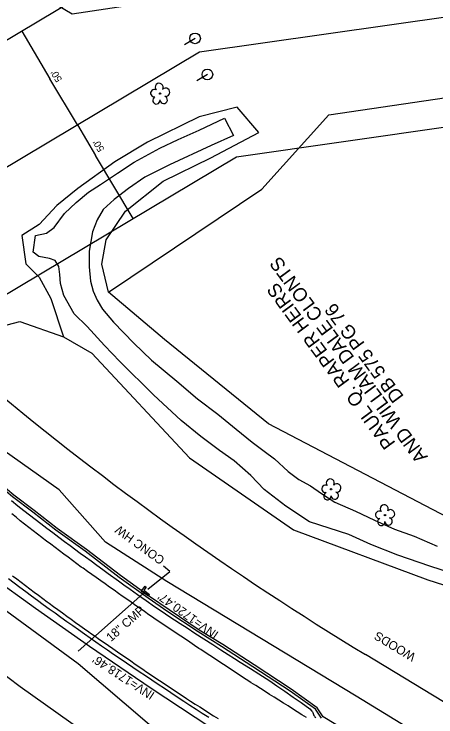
# Model space of a CAD drawing. Extents: x 472260 to 482161, y 489063 to 507124.
# Drawn here: x 474774.9 to 474968.4, y 503037.5 to 503359.8 of the extents above; entities that cross this region are included whole.
import ezdxf

# ---------------------------------------------------------------- set-up
doc = ezdxf.new("R2010")
doc.units = 0
for name, color, linetype in [('CTL Primary Horizontal and Vertical CELL', 7, 'Continuous'), ('Exist Structure Minor Drop Inlet Cogo Elevation', 7, 'Continuous'), ('Exist Structure Minor Pipes CMP 15 Inch Cogo Comment', 7, 'Continuous'), ('Exist Structure Minor Pipes CMP 30 Inch', 7, 'Continuous'), ('Exist Structure Minor Pipes CMP 30 Inch Cogo Number', 7, 'Continuous'), ('Prop Drainage Structure Catch Basin Convert From Junction Box Label', 7, 'Continuous'), ('Prop Drainage Structure Drop Inlet Grate 2 Narrow Slots and Sag Grates 840 24 CELL', 7, 'Continuous'), ('Prop Drainage Structure Drop Inlet Grate 2 Wide Slots and Flat Grates 840 20 Label', 7, 'Continuous'), ('Prop Drainage Structure Pipe RCP 18in Class III', 7, 'Continuous'), ('Prop Drainage Structure Pipe RCP 66in Class III', 7, 'Continuous'), ('Prop Drainage Structure Pipe RCP 66in Class IV', 7, 'Continuous'), ('Prop Drainage Structure Pipe RCP 66in Class IV Label', 7, 'Continuous'), ('Prop Drainage Structure Pipe Stub Out CELL', 7, 'Continuous'), ('Prop Drainage Structure Pipe Welded Steel 66in Label', 7, 'Continuous'), ('Prop Drainage Structure Pipe Welded Steel 72in Label', 7, 'Continuous'), ('Prop Drainage Structure Plot Symbol 50 Scale', 7, 'Continuous'), ('Prop Drainage Structure Plot Symbol 50 Scale CELL', 7, 'Continuous'), ('Prop Drainage Structure Tops and Inverts LABEL', 7, 'Continuous'), ('Prop Erosion Rip Rap Pad at Outlet Label', 7, 'Continuous'), ('Prop NEU Channel Block Detail Label', 7, 'Continuous'), ('Scratch_Level_7', 7, 'Continuous')]:
    doc.layers.add(name, color=color, linetype=linetype)

msp = doc.modelspace()

# ---------------------------------------------------------------- linework, layer by layer
at = {"layer": 'CTL Primary Horizontal and Vertical CELL'}
msp.add_lwpolyline([(474836.24, 503096.13), (474846.29, 503104.14), (474843.46, 503106.58)], dxfattribs=at)
at = {"layer": 'Exist Structure Minor Drop Inlet Cogo Elevation'}
msp.add_line((475124.55, 502951.89), (474936.11, 503066.11), dxfattribs=at)
for radius in [1400.6, 1500.6]:
    msp.add_arc((475662.14, 504263.85), radius, 230.08898, 238.77708, dxfattribs=at)
at = {"layer": 'Exist Structure Minor Pipes CMP 15 Inch Cogo Comment'}
for p, q in [((474778.42, 503351.92), (474791.38, 503330.19)), ((474804.03, 503308.97), (474791.38, 503330.19)), ((474804.01, 503308.96), (474812.32, 503295.01)), ((474829.61, 503266.01), (474812.32, 503295.01))]:
    msp.add_line(p, q, dxfattribs=at)
at = {"layer": 'Exist Structure Minor Pipes CMP 30 Inch Cogo Number'}
for p, q in [((474842.93, 503390.38), (474668.43, 503286.34)), ((475192.3, 503389.75), (474859.92, 503342.29)), ((474859.92, 503342.29), (474446.51, 503095.81)), ((475199.37, 503340.25), (474876.91, 503294.21)), ((474876.91, 503294.21), (474738.37, 503211.61))]:
    msp.add_line(p, q, dxfattribs=at)
at = {"layer": 'Prop Drainage Structure Catch Basin Convert From Junction Box Label'}
for points in [[(474915.95, 503036.89), (474913.2, 503041.05), (474901.48, 503049.39), (474884.46, 503060.51), (474870.11, 503069.82), (474859.3, 503076.51), (474845.49, 503085.77), (474836.39, 503091.91), (474823.18, 503101.51), (474807.46, 503113.53), (474794.14, 503123.14), (474783.55, 503131.38), (474774.23, 503138.46), (474765.37, 503145.71), (474753.68, 503155.22), (474743.84, 503163.7), (474735.69, 503171.14), (474718.8, 503185.78), (474706.51, 503197), (474690.57, 503213.06), (474674.13, 503230.44)], [(474932.55, 503027.86), (474916.66, 503037.63), (474913.93, 503041.76), (474902.04, 503050.22), (474885.01, 503061.35), (474870.64, 503070.66), (474859.84, 503077.35), (474846.05, 503086.6), (474836.96, 503092.73), (474823.78, 503102.31), (474808.06, 503114.33), (474794.74, 503123.94), (474784.16, 503132.18), (474774.85, 503139.25), (474766, 503146.49), (474754.32, 503155.99), (474744.5, 503164.45), (474736.36, 503171.89), (474719.46, 503186.52), (474707.2, 503197.72), (474691.28, 503213.75), (474674.86, 503231.13)]]:
    msp.add_lwpolyline(points, dxfattribs=at)
at = {"layer": 'Prop Drainage Structure Drop Inlet Grate 2 Narrow Slots and Sag Grates 840 24 CELL'}
for points in [[(474908.97, 503037.21), (474906.86, 503038.54), (474904.76, 503039.87), (474902.65, 503041.21), (474900.55, 503042.54), (474898.44, 503043.87), (474896.34, 503045.21), (474894.24, 503046.54), (474892.13, 503047.87), (474890.03, 503049.21), (474887.92, 503050.54), (474885.82, 503051.87), (474883.72, 503053.21), (474883.45, 503053.37), (474881.37, 503054.74), (474879.29, 503056.1), (474877.2, 503057.47), (474875.12, 503058.84), (474873.04, 503060.2), (474870.95, 503061.57), (474868.87, 503062.93), (474866.79, 503064.3), (474864.7, 503065.66), (474862.62, 503067.03), (474860.54, 503068.4), (474859.67, 503068.96), (474857.6, 503070.35), (474855.54, 503071.74), (474853.47, 503073.13), (474851.4, 503074.52), (474849.33, 503075.91), (474847.26, 503077.31), (474845.19, 503078.7), (474843.13, 503080.09), (474841.06, 503081.48), (474838.99, 503082.87), (474838.82, 503082.98), (474836.78, 503084.4), (474834.73, 503085.83), (474832.69, 503087.25), (474830.65, 503088.68), (474828.6, 503090.1), (474826.56, 503091.53), (474824.51, 503092.95), (474822.79, 503094.16), (474820.76, 503095.6), (474818.73, 503097.05), (474816.7, 503098.49), (474814.67, 503099.93), (474812.64, 503101.38), (474810.61, 503102.82), (474808.58, 503104.27), (474806.54, 503105.71), (474805.76, 503106.27), (474803.77, 503107.76), (474801.77, 503109.25), (474799.77, 503110.74), (474797.77, 503112.23), (474795.78, 503113.72), (474793.78, 503115.21), (474791.78, 503116.7), (474789.78, 503118.19), (474787.78, 503119.68), (474787.59, 503119.82), (474785.63, 503121.36), (474783.67, 503122.9), (474781.71, 503124.44), (474779.75, 503125.97), (474777.78, 503127.51), (474775.82, 503129.05), (474773.86, 503130.58)], [(474774.19, 503102.28), (474776.18, 503100.78), (474778.17, 503099.28), (474780.16, 503097.78), (474782.15, 503096.28), (474784.14, 503094.78), (474786.14, 503093.28), (474788.13, 503091.78), (474790.12, 503090.28), (474790.99, 503089.63), (474793.02, 503088.17), (474795.04, 503086.71), (474797.06, 503085.25), (474799.08, 503083.8), (474801.11, 503082.34), (474803.13, 503080.88), (474805.15, 503079.43), (474807.17, 503077.97), (474809.19, 503076.51), (474810.01, 503075.92), (474812.06, 503074.51), (474814.12, 503073.09), (474816.17, 503071.68), (474818.22, 503070.26), (474820.27, 503068.85), (474822.32, 503067.43), (474824.37, 503066.02), (474826.43, 503064.6), (474828.48, 503063.19), (474830.53, 503061.77), (474832.58, 503060.36), (474834.63, 503058.94), (474835.4, 503058.42), (474837.47, 503057.04), (474839.54, 503055.65), (474841.62, 503054.27), (474843.69, 503052.89), (474845.77, 503051.51), (474847.84, 503050.12), (474849.91, 503048.74), (474851.99, 503047.36), (474854.06, 503045.98), (474855.87, 503044.77), (474857.97, 503043.43), (474860.07, 503042.09), (474862.18, 503040.75), (474864.28, 503039.41), (474866.38, 503038.07), (474868.48, 503036.73)]]:
    msp.add_lwpolyline(points, dxfattribs=at)
at = {"layer": 'Prop Drainage Structure Drop Inlet Grate 2 Wide Slots and Flat Grates 840 20 Label'}
for p, q in [((474841.87, 503323.36), (474841.87, 503323.36)), ((474920.33, 503141.91), (474920.33, 503141.91)), ((474945.04, 503130.08), (474945.04, 503130.08))]:
    msp.add_line(p, q, dxfattribs=at)
for centre in [(474841.87, 503323.36), (474920.33, 503141.91), (474945.04, 503130.08)]:
    msp.add_circle(centre, 0.326, dxfattribs=at)
for centre, radius, start, end in [((474841.49, 503326.23), 1.86, 330.1651, 219.7134), ((474839.26, 503323.51), 1.73, 62.6636, 279.3457), ((474844.42, 503323.95), 1.9, 257.1011, 134.1999), ((474840.17, 503320.24), 1.69, 111.5671, 6.231), ((474843.54, 503320.46), 1.7, 181.2822, 74.56), ((474919.95, 503144.79), 1.86, 330.1651, 219.7134), ((474917.73, 503142.07), 1.73, 62.6636, 279.3457), ((474922.88, 503142.5), 1.9, 257.1011, 134.1999), ((474918.63, 503138.79), 1.69, 111.5671, 6.231), ((474922.01, 503139.01), 1.7, 181.2822, 74.56), ((474944.66, 503132.95), 1.86, 330.1651, 219.7134), ((474942.44, 503130.23), 1.73, 62.6636, 279.3457), ((474947.59, 503130.67), 1.9, 257.1011, 134.1999), ((474943.34, 503126.96), 1.69, 111.5671, 6.231), ((474946.72, 503127.18), 1.7, 181.2822, 74.56)]:
    msp.add_arc(centre, radius, start, end, dxfattribs=at)
at = {"layer": 'Prop Drainage Structure Pipe RCP 18in Class III'}
msp.add_lwpolyline([(474975.52, 503103.38), (474965.59, 503106.63), (474950.95, 503111.75), (474938.58, 503116.56), (474928.51, 503121.22), (474910.45, 503126.93), (474899.61, 503134.1), (474889.66, 503141.85), (474883.57, 503148.24), (474875.85, 503154.91), (474869.18, 503159.63), (474860.58, 503166.07), (474851.6, 503173.42), (474838.93, 503185.19), (474823.4, 503200.56), (474816.32, 503207.87), (474808.48, 503216.62), (474802.43, 503222.37), (474797.67, 503230.8), (474796.25, 503236.31), (474795.97, 503240.45), (474795.5, 503244.08), (474793.7, 503246.75), (474791.14, 503247.7), (474786.22, 503248.65), (474783.71, 503250.57), (474784.79, 503258.31), (474789.77, 503259.35), (474793.33, 503261.93), (474798.07, 503268.34), (474803.47, 503273.46), (474809.03, 503278.19), (474814.55, 503281.69), (474822.36, 503286.84), (474830.05, 503291.85), (474841.7, 503298.39), (474850.25, 503302.35), (474859.84, 503306.51), (474871.36, 503312.1), (474875.54, 503304.21), (474865.38, 503299.53), (474846.16, 503290.73), (474834.95, 503285.05), (474827.33, 503279.81), (474820.82, 503274.86), (474815.81, 503270.24), (474813.1, 503265.46), (474810.9, 503260.03), (474809.39, 503251.17), (474809.41, 503243.85), (474810.02, 503237.27), (474811.17, 503232.69), (474812.99, 503228.69), (474815.42, 503224.57), (474820.52, 503218.48), (474829.85, 503208.9), (474837.9, 503201.07), (474849.52, 503191.46), (474859, 503183.38), (474868.36, 503176.31), (474876.8, 503169.44), (474884.06, 503163.58), (474889.68, 503159.41), (474894.3, 503155.81), (474900.61, 503150.08), (474905.57, 503146.46), (474910.84, 503143.5), (474915.87, 503139.99), (474922.06, 503136.01), (474931.46, 503131.92), (474940.24, 503127.74), (474949.36, 503123.55), (474958.4, 503120.46), (474969.01, 503115.79)], dxfattribs=at)
at = {"layer": 'Prop Drainage Structure Pipe RCP 66in Class IV'}
msp.add_line((474835.38, 503095.22), (474804.34, 503067.71), dxfattribs=at)
at = {"layer": 'Prop Drainage Structure Pipe Stub Out CELL'}
for points in [[(474773.76, 503136.74), (474776.71, 503134.38), (474779.46, 503132.2), (474782.03, 503130.18), (474784.54, 503128.22), (474787.16, 503126.21), (474789.87, 503124.14), (474792.69, 503122.02), (474795.47, 503119.93), (474798.11, 503117.96), (474800.6, 503116.11), (474805.27, 503112.67), (474807.71, 503110.89), (474810.27, 503109.03), (474812.94, 503107.1), (474815.6, 503105.17), (474818.12, 503103.33), (474822.78, 503099.91), (474825.22, 503098.13), (474828.15, 503096.03), (474831.56, 503093.63), (474835.46, 503090.91), (474839.39, 503088.2), (474842.87, 503085.83), (474845.92, 503083.78), (474848.52, 503082.07), (474851.14, 503080.36), (474854.24, 503078.34), (474857.83, 503076), (474861.9, 503073.35), (474866.02, 503070.68), (474869.74, 503068.28), (474873.07, 503066.15), (474876.01, 503064.29), (474878.65, 503062.62), (474883.33, 503059.68), (474887.23, 503057.22), (474892.15, 503054.01), (474895.35, 503051.85), (474899.09, 503049.3), (474902.95, 503046.63), (474906.53, 503044.1), (474910.56, 503041.19), (474911.55, 503040.15), (474911.67, 503039.99), (474911.79, 503039.79), (474911.91, 503039.56), (474912.43, 503038.16), (474912.53, 503037.98), (474912.66, 503037.8), (474912.81, 503037.63), (474913.27, 503037.22)], [(474864.19, 503037.2), (474861.23, 503039.09), (474858.38, 503040.93), (474855.57, 503042.76), (474852.7, 503044.64), (474849.79, 503046.56), (474846.84, 503048.52), (474843.87, 503050.5), (474840.94, 503052.46), (474838.03, 503054.4), (474835.15, 503056.32), (474832.28, 503058.26), (474829.38, 503060.21), (474826.46, 503062.2), (474823.51, 503064.21), (474820.59, 503066.2), (474817.77, 503068.14), (474815.04, 503070.03), (474812.4, 503071.86), (474809.8, 503073.67), (474807.17, 503075.52), (474804.5, 503077.39), (474801.81, 503079.28), (474799.1, 503081.2), (474796.4, 503083.12), (474793.7, 503085.06), (474791.01, 503087.01), (474788.32, 503088.96), (474785.64, 503090.92), (474782.96, 503092.89), (474780.29, 503094.87), (474777.63, 503096.86), (474774.98, 503098.86), (474772.34, 503100.87)]]:
    msp.add_lwpolyline(points, dxfattribs=at)
at = {"layer": 'Prop Drainage Structure Plot Symbol 50 Scale'}
for p, q in [((474834.83, 503097.52), (474835.5, 503097.02)), ((474836.59, 503093.02), (474837.07, 503093.7))]:
    msp.add_line(p, q, dxfattribs=at)
for points in [[(474834.83, 503097.52), (474833.27, 503095.4), (474836.59, 503093.02)], [(474835.5, 503097.02), (474834.44, 503095.58), (474837.07, 503093.7)]]:
    msp.add_lwpolyline(points, dxfattribs=at)
at = {"layer": 'Prop Drainage Structure Plot Symbol 50 Scale CELL'}
msp.add_lwpolyline([(475115.79, 502880.86), (475093.81, 502894.53), (475063.36, 502912.74), (475035.88, 502929.45), (475010.91, 502944.41), (474990.4, 502956.68), (474968.08, 502970.09), (474943.75, 502984.87), (474916.99, 503000.7), (474891.57, 503015.94), (474864.64, 503032.77), (474837.82, 503050.6), (474809.48, 503069.89), (474784.69, 503087.26), (474764.25, 503101.88), (474737.05, 503123.11), (474718.63, 503138.15), (474703.33, 503150.95), (474689.31, 503162.58), (474683.03, 503166.54), (474677.9, 503167.41)], dxfattribs=at)
at = {"layer": 'Prop Drainage Structure Tops and Inverts LABEL'}
msp.add_lwpolyline([(474818.2, 503232.27), (474815.22, 503245.09), (474817.1, 503256.25), (474826.02, 503269.43), (474843.24, 503283.27), (474865.23, 503293.93), (474887.15, 503305.55), (474877.22, 503317.13), (474859.83, 503312.62), (474836.16, 503301.13), (474821.18, 503292.07), (474804.15, 503279.9), (474794.49, 503272), (474786.36, 503263.31), (474778.49, 503258.26), (474780.27, 503245.3), (474786.4, 503239.19), (474791.79, 503229.44), (474797.52, 503211.74)], dxfattribs=at)
at = {"layer": 'Prop Erosion Rip Rap Pad at Outlet Label'}
for points in [[(474826.03, 503363.43), (474801.5, 503359.77), (474779.61, 503372.89), (474751.89, 503352.19), (474718.75, 503317.67), (474664.37, 503272.8), (474657.63, 503273.56), (474655.3, 503274.92), (474621.17, 503316.29), (474582.13, 503382.19), (474557.68, 503427.09), (474553.06, 503442.52), (474567.39, 503479.54), (474553.83, 503508.83), (474557.7, 503516.31), (474598.96, 503578.51), (474595.47, 503623.36), (474569.88, 503626.18), (474569.75, 503604.61), (474555.47, 503601.48), (474547.44, 503629.91), (474546.56, 503674.1)], [(474919.29, 503313.6), (475026.13, 503329.3), (475058.66, 503328.08), (475110.92, 503340.9), (475190.85, 503340.54)], [(474818.2, 503232.27), (474888.55, 503279.47), (474919.29, 503313.6)], [(475230.74, 502956.28), (475224.23, 502981.44), (475190.08, 503060.84), (475160.08, 503099.98), (475118.98, 503131.59), (475068.87, 503108.51), (475065.61, 503115.38), (475072.91, 503165.78), (475056.48, 503173.08), (475038.73, 503140.56), (475015.88, 503136.4), (475017.52, 503123.45), (475039.78, 503110.89), (475040.49, 503102.56), (474994.31, 503118.33), (474891.59, 503171.92), (474843.84, 503210.58), (474818.2, 503232.27)], [(474721.03, 503201.76), (474726.93, 503205.62), (474777.53, 503218.87), (474797.52, 503211.74), (474810.54, 503204.36), (474855.4, 503156.33), (474903.01, 503123.3), (474964.67, 503100.45), (475028.79, 503079.9), (475066.1, 503057.4), (475087.57, 503072.04), (475116.81, 503080.55), (475154.47, 503055.63), (475189.77, 502995.25), (475190.23, 502942), (475172.13, 502894.97), (475041.75, 502979.75), (474931.86, 503047.04), (474844.91, 503099.63), (474816.91, 503117.63), (474795.66, 503141.63), (474739.17, 503181.62)], [(474354.5, 502983.1), (474442, 503033.81), (474460.64, 503063.21), (474526.65, 503108.74), (474569.79, 503099), (474581.67, 503118.47), (474547.74, 503149.58), (474556.25, 503181.9), (474605.73, 503164.93), (474640.58, 503166.06), (474649.51, 503170.76), (474681.2, 503160.59), (474705.38, 503134.48), (474804.29, 503062), (474857.11, 503016.88), (474925.62, 502977.53), (474991.52, 502942.46), (475059.64, 502896.69), (475094.38, 502883.41)]]:
    msp.add_lwpolyline(points, dxfattribs=at)
at = {"layer": 'Prop NEU Channel Block Detail Label'}
for p, q in [((474857.91, 503348.68), (474853.09, 503345.77)), ((474857.91, 503348.68), (474857.91, 503348.68)), ((474863.56, 503332.14), (474858.73, 503329.26)), ((474863.56, 503332.14), (474863.56, 503332.14))]:
    msp.add_line(p, q, dxfattribs=at)
for centre in [(474857.91, 503348.68), (474863.56, 503332.14)]:
    msp.add_circle(centre, 2.45, dxfattribs=at)

# ---------------------------------------------------------------- texts
at = {"layer": 'Exist Structure Minor Pipes CMP 15 Inch Cogo Comment'}
for p in [(474797.1, 503329.81), (474816.46, 503297.83)]:
    msp.add_text("50'", height=3.2, rotation=120.8038, dxfattribs=at).set_placement(p)
at = {"layer": 'Exist Structure Minor Pipes CMP 30 Inch'}
msp.add_text('CONC HW', height=4, rotation=144.1898, dxfattribs=at).set_placement((474844.36, 503110.3))
at = {"layer": 'Prop Drainage Structure Pipe RCP 66in Class III'}
msp.add_text('WOODS', height=4, rotation=148.8758, dxfattribs=at).set_placement((474959.5, 503066.17))
at = {"layer": 'Prop Drainage Structure Pipe RCP 66in Class IV Label'}
msp.add_text('18" CMP', height=4, rotation=41.5492, dxfattribs=at).set_placement((474819.36, 503071.8))
at = {"layer": 'Prop Drainage Structure Pipe Welded Steel 66in Label'}
msp.add_text('DB 575 PG 76', height=6.25, rotation=126.4463, dxfattribs=at).set_placement((474953.93, 503184.48))
at = {"layer": 'Prop Drainage Structure Pipe Welded Steel 72in Label'}
for s, rotation, p in [("INV=1720.47'", 144.5056, (474869.05, 503076.19)), ("INV=1718.46'", 146.803, (474839.73, 503048.44))]:
    msp.add_text(s, height=4, rotation=rotation, dxfattribs=at).set_placement(p)
at = {"layer": 'Scratch_Level_7'}
for s, p in [('AND WILLIAM DALE CLONTS', (474964.86, 503156.82)), ('PAUL Q. RAPER HEIRS', (474950.06, 503163.14))]:
    msp.add_text(s, height=6.25, rotation=126.4463, dxfattribs=at).set_placement(p)

doc.saveas('drawing.dxf')
